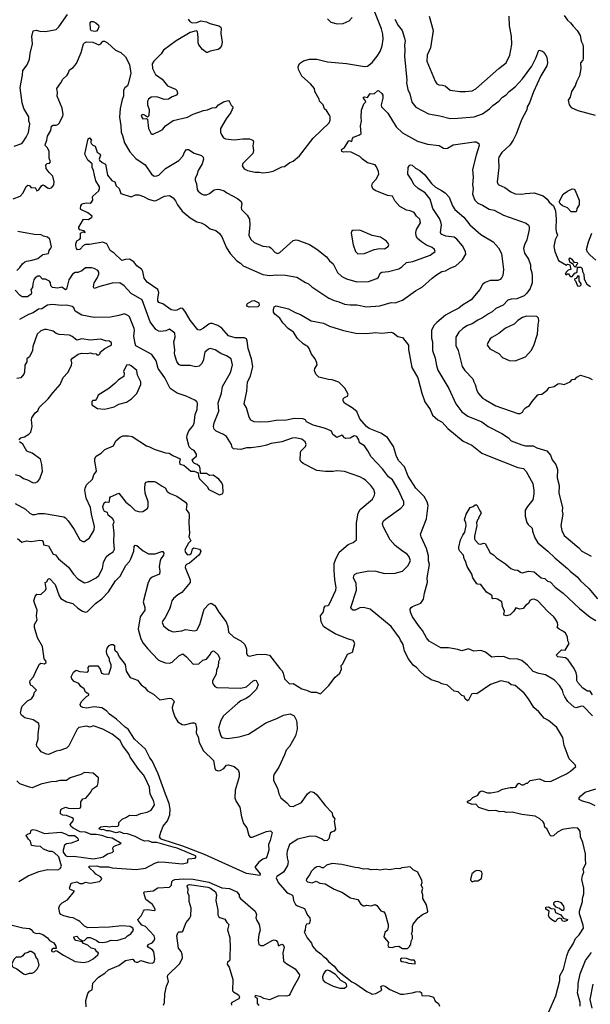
# Model space of a CAD drawing. Extents: x 1678431 to 1860718, y 384618 to 522882.
# Tile 361 of 473: x 1804824 to 1810815, y 406195 to 416539. Entities that reach past the tile are written whole.
import ezdxf

# ---------------------------------------------------------------- set-up
doc = ezdxf.new("R2010")
doc.units = 0

msp = doc.modelspace()

# ---------------------------------------------------------------- linework, layer by layer
at = {"layer": '0CON10XD'}
for points in [[(1804765, 415209), (1804845, 415240), (1804859, 415255), (1804892, 415305), (1804916, 415354), (1804931, 415445), (1804918, 415475), (1804918, 415518), (1804868, 415608), (1804849, 415665), (1804830, 415825), (1804838, 415882), (1804852, 415955), (1804855, 416007), (1804902, 416065), (1804926, 416125), (1804933, 416185), (1804957, 416285), (1804952, 416362), (1804965, 416421), (1804995, 416428), (1805035, 416419), (1805093, 416417), (1805205, 416437), (1805235, 416466), (1805324, 416595)], [(1806592, 416545), (1806611, 416521), (1806636, 416506), (1806685, 416509), (1806725, 416528), (1806785, 416516), (1806820, 416500), (1806914, 416474), (1806933, 416463), (1806939, 416449), (1806936, 416395), (1806951, 416305), (1806943, 416265), (1806923, 416235), (1806908, 416225), (1806825, 416207), (1806795, 416194), (1806785, 416194), (1806742, 416225), (1806704, 416275), (1806698, 416295), (1806699, 416351), (1806691, 416415), (1806675, 416421), (1806614, 416406), (1806465, 416316), (1806335, 416220), (1806310, 416180), (1806231, 416105), (1806216, 416075), (1806217, 416025), (1806250, 415965), (1806320, 415915), (1806376, 415846), (1806459, 415809), (1806472, 415795), (1806482, 415765), (1806470, 415745), (1806425, 415730), (1806385, 415703), (1806341, 415701), (1806285, 415723), (1806255, 415729), (1806205, 415724), (1806176, 415704), (1806167, 415683), (1806166, 415646), (1806182, 415595), (1806179, 415531), (1806165, 415517), (1806135, 415538), (1806115, 415543), (1806102, 415538), (1806098, 415525), (1806115, 415499), (1806155, 415501), (1806164, 415494), (1806176, 415395), (1806202, 415348), (1806215, 415337), (1806225, 415337), (1806305, 415374), (1806325, 415388), (1806356, 415425), (1806435, 415482), (1806585, 415514), (1806645, 415546), (1806755, 415587), (1806795, 415593), (1806845, 415614), (1806885, 415617), (1806912, 415645), (1806965, 415677), (1807015, 415692), (1807028, 415678), (1807045, 415642), (1807062, 415625), (1807062, 415615), (1807041, 415565), (1806991, 415499), (1806933, 415395), (1806932, 415358), (1806938, 415338), (1806965, 415298), (1806985, 415287), (1807075, 415276), (1807165, 415288), (1807235, 415286), (1807273, 415273), (1807280, 415255), (1807273, 415215), (1807280, 415165), (1807270, 415135), (1807165, 415030), (1807158, 415005), (1807182, 414972), (1807215, 414954), (1807295, 414938), (1807341, 414939), (1807375, 414932), (1807435, 414937), (1807485, 414949), (1807575, 414992), (1807605, 414998), (1807661, 415039), (1807695, 415054), (1807760, 415110), (1807904, 415296), (1808072, 415455), (1808084, 415485), (1808083, 415523), (1808077, 415537), (1808046, 415586), (1808023, 415603), (1808010, 415645), (1807973, 415683), (1807968, 415705), (1807922, 415785), (1807918, 415815), (1807878, 415865), (1807785, 415946), (1807751, 416015), (1807748, 416045), (1807760, 416080), (1807805, 416106), (1807867, 416123), (1807945, 416124), (1808055, 416098), (1808255, 416079), (1808445, 416046), (1808475, 416052), (1808525, 416089), (1808578, 416155), (1808609, 416205), (1808629, 416265), (1808639, 416335), (1808636, 416386), (1808624, 416444), (1808545, 416635)], [(1809122, 416575), (1809164, 416425), (1809136, 416244), (1809103, 416165), (1809099, 416105), (1809185, 415892), (1809204, 415865), (1809225, 415854), (1809265, 415853), (1809290, 415845), (1809345, 415800), (1809445, 415784), (1809504, 415786), (1809575, 415792), (1809615, 415814), (1809855, 416025), (1809932, 416085), (1809970, 416165), (1809990, 416280), (1809987, 416365), (1809966, 416475), (1809965, 416575)], [(1810542, 416582), (1810576, 416535), (1810608, 416508), (1810635, 416470), (1810679, 416425), (1810708, 416375), (1810719, 416315), (1810737, 416277), (1810740, 416255), (1810742, 416135), (1810736, 416115), (1810714, 416085), (1810716, 416025), (1810702, 415948), (1810669, 415885), (1810658, 415845), (1810617, 415785), (1810604, 415726), (1810583, 415695), (1810593, 415645), (1810616, 415616), (1810685, 415584), (1810865, 415537)], [(1805615, 416414), (1805575, 416424), (1805567, 416435), (1805563, 416505), (1805575, 416521), (1805595, 416519), (1805622, 416505), (1805652, 416482), (1805654, 416465), (1805645, 416437), (1805630, 416420), (1805615, 416414)], [(1808055, 416550), (1808090, 416515), (1808157, 416497), (1808219, 416501), (1808285, 416527), (1808316, 416564)], [(1808764, 416545), (1808798, 416478), (1808839, 416425), (1808866, 416344), (1808871, 416315), (1808864, 416275), (1808869, 416215), (1808865, 416155), (1808888, 415905), (1808886, 415875), (1808901, 415805), (1808920, 415760), (1808942, 415672), (1808985, 415620), (1809115, 415549), (1809235, 415529), (1809345, 415501), (1809424, 415506), (1809595, 415519), (1809685, 415551), (1809757, 415603), (1809792, 415638), (1809855, 415685), (1809892, 415725), (1809931, 415749), (1809962, 415785), (1810026, 415835), (1810102, 415918), (1810200, 416050), (1810244, 416135), (1810275, 416220), (1810315, 416210), (1810332, 416195), (1810360, 416145), (1810367, 416085), (1810360, 416055), (1810295, 415951), (1810220, 415780), (1810178, 415665), (1810154, 415625), (1810148, 415592), (1810093, 415487), (1810036, 415335), (1810007, 415275), (1809969, 415221), (1809885, 415145), (1809856, 415095), (1809851, 415075), (1809856, 414985), (1809839, 414835), (1809844, 414815), (1809854, 414804), (1809919, 414775), (1809981, 414731), (1810025, 414711), (1810095, 414706), (1810135, 414714), (1810225, 414720), (1810320, 414690), (1810364, 414655), (1810385, 414624), (1810430, 414585), (1810449, 414531), (1810458, 414445), (1810454, 414346), (1810457, 414315), (1810470, 414275), (1810448, 414225), (1810432, 414155), (1810442, 414105), (1810480, 414010), (1810565, 413960), (1810575, 413970), (1810600, 413965), (1810610, 413915), (1810582, 413908), (1810562, 413888), (1810560, 413875), (1810550, 413865), (1810565, 413860), (1810575, 413870), (1810585, 413870), (1810605, 413840), (1810625, 413840), (1810652, 413878), (1810665, 413880), (1810678, 413892), (1810682, 413938), (1810715, 413940), (1810730, 413925), (1810733, 413893), (1810748, 413865), (1810750, 413815), (1810780, 413760), (1810818, 413738)], [(1804985, 414776), (1805005, 414740), (1805025, 414752), (1805052, 414795), (1805065, 414804), (1805085, 414798), (1805115, 414772), (1805135, 414767), (1805162, 414778), (1805183, 414805), (1805186, 414836), (1805172, 414895), (1805133, 414933), (1805103, 414975), (1805097, 415015), (1805112, 415028), (1805138, 415032), (1805146, 415045), (1805133, 415083), (1805132, 415155), (1805115, 415194), (1805093, 415213), (1805090, 415225), (1805110, 415275), (1805115, 415317), (1805151, 415375), (1805159, 415421), (1805175, 415432), (1805208, 415432), (1805225, 415438), (1805238, 415452), (1805276, 415525), (1805279, 415545), (1805271, 415611), (1805216, 415735), (1805220, 415775), (1805212, 415818), (1805256, 415875), (1805276, 415915), (1805323, 415957), (1805334, 415975), (1805348, 416012), (1805385, 416037), (1805420, 416080), (1805470, 416195), (1805495, 416285), (1805505, 416298), (1805524, 416306), (1805592, 416302), (1805655, 416274), (1805676, 416284), (1805696, 416314), (1805715, 416314), (1805745, 416296), (1805830, 416220), (1805885, 416194), (1805935, 416148), (1805975, 416068), (1805989, 415975), (1805964, 415865), (1805955, 415846), (1805928, 415822), (1805915, 415798), (1805913, 415735), (1805899, 415701), (1805878, 415605), (1805870, 415515), (1805886, 415425), (1805889, 415359), (1805903, 415323), (1805924, 415245), (1805981, 415151), (1806042, 415082), (1806140, 415015), (1806209, 414915), (1806235, 414894), (1806265, 414898), (1806285, 414907), (1806353, 414977), (1806495, 415061), (1806536, 415104), (1806557, 415153), (1806575, 415176), (1806595, 415174), (1806655, 415137), (1806733, 415113), (1806750, 415095), (1806754, 415075), (1806739, 415025), (1806697, 414955), (1806683, 414905), (1806667, 414875), (1806666, 414855), (1806681, 414815), (1806687, 414755), (1806698, 414738), (1806731, 414711), (1806755, 414701), (1806785, 414699), (1806816, 414714), (1806865, 414751), (1806898, 414758), (1806926, 414756), (1806970, 414740), (1806999, 414719), (1807111, 414661), (1807148, 414628), (1807156, 414605), (1807148, 414565), (1807154, 414545), (1807212, 414485), (1807236, 414445), (1807241, 414385), (1807231, 414275), (1807250, 414230), (1807285, 414197), (1807375, 414161), (1807445, 414154), (1807465, 414140), (1807505, 414094), (1807535, 414084), (1807556, 414094), (1807695, 414218), (1807724, 414226), (1807745, 414224), (1807865, 414179), (1807945, 414127), (1808045, 414048), (1808078, 414005), (1808115, 413974), (1808161, 413885), (1808205, 413842), (1808255, 413818), (1808365, 413784), (1808485, 413790), (1808575, 413819), (1808590, 413835), (1808609, 413875), (1808625, 413886), (1808695, 413893), (1808805, 413922), (1808835, 413942), (1808885, 413990), (1808952, 413998), (1809135, 414067), (1809186, 414105), (1809181, 414125), (1809156, 414146), (1809095, 414172), (1809044, 414204), (1809002, 414242), (1808988, 414265), (1808982, 414305), (1808989, 414335), (1809032, 414405), (1809024, 414445), (1808992, 414475), (1808965, 414512), (1808925, 414530), (1808885, 414538), (1808815, 414577), (1808762, 414635), (1808740, 414685), (1808685, 414693), (1808555, 414744), (1808533, 414763), (1808521, 414795), (1808528, 414822), (1808568, 414865), (1808594, 414915), (1808590, 414945), (1808571, 414995), (1808557, 415015), (1808477, 415037), (1808423, 415073), (1808395, 415102), (1808306, 415146), (1808255, 415152), (1808225, 415146), (1808206, 415156), (1808204, 415176), (1808235, 415196), (1808275, 415262), (1808285, 415270), (1808312, 415258), (1808320, 415290), (1808329, 415305), (1808392, 415328), (1808410, 415345), (1808404, 415425), (1808414, 415475), (1808409, 415515), (1808412, 415588), (1808436, 415654), (1808448, 415665), (1808457, 415675), (1808456, 415686), (1808433, 415715), (1808433, 415725), (1808445, 415729), (1808475, 415722), (1808505, 415763), (1808545, 415762), (1808585, 415794), (1808595, 415792), (1808626, 415765), (1808636, 415746), (1808636, 415715), (1808620, 415645), (1808623, 415625), (1808689, 415559), (1808778, 415415), (1808845, 415350), (1809002, 415262), (1809105, 415230), (1809228, 415218), (1809275, 415191), (1809295, 415186), (1809315, 415189), (1809376, 415224), (1809595, 415257), (1809616, 415256), (1809645, 415238), (1809649, 415219), (1809617, 415115), (1809580, 414965), (1809584, 414885), (1809580, 414805), (1809587, 414765), (1809580, 414705), (1809602, 414642), (1809635, 414611), (1809682, 414592), (1809755, 414549), (1809807, 414537), (1809905, 414484), (1810141, 414401), (1810165, 414381), (1810174, 414365), (1810174, 414335), (1810150, 414225), (1810124, 414175), (1810114, 414135), (1810126, 414085), (1810167, 414025), (1810187, 413965), (1810188, 413925), (1810201, 413885), (1810206, 413845), (1810205, 413775), (1810185, 413716), (1810150, 413665), (1810121, 413639), (1810045, 413608), (1809985, 413603), (1809949, 413591), (1809901, 413539), (1809825, 413506), (1809785, 413471), (1809745, 413450), (1809685, 413407), (1809635, 413384), (1809575, 413343), (1809526, 413325), (1809476, 413295), (1809436, 413255), (1809404, 413205), (1809402, 413115), (1809429, 413065), (1809471, 412895), (1809499, 412855), (1809582, 412765), (1809591, 412735), (1809608, 412708), (1809625, 412645), (1809643, 412613), (1809685, 412563), (1809714, 412545), (1809822, 412482), (1810055, 412402), (1810078, 412402), (1810102, 412415), (1810118, 412445), (1810135, 412462), (1810178, 412485), (1810205, 412528), (1810265, 412597), (1810275, 412603), (1810308, 412605), (1810364, 412646), (1810385, 412676), (1810435, 412687), (1810475, 412713), (1810495, 412716), (1810542, 412708), (1810604, 412736), (1810625, 412758), (1810655, 412762), (1810673, 412785), (1810714, 412804), (1810805, 412777), (1810835, 412758)], [(1808845, 410954), (1808765, 411014), (1808715, 411075), (1808640, 411215), (1808634, 411245), (1808645, 411273), (1808665, 411292), (1808825, 411406), (1808856, 411444), (1808856, 411475), (1808797, 411605), (1808738, 411705), (1808695, 411735), (1808635, 411820), (1808515, 411948), (1808481, 412011), (1808443, 412063), (1808393, 412095), (1808386, 412125), (1808365, 412161), (1808335, 412168), (1808295, 412142), (1808250, 412140), (1808235, 412146), (1808218, 412168), (1808205, 412175), (1808155, 412151), (1808113, 412183), (1808096, 412215), (1808084, 412224), (1808025, 412248), (1807905, 412281), (1807835, 412314), (1807824, 412335), (1807796, 412346), (1807705, 412348), (1807625, 412332), (1807515, 412329), (1807435, 412314), (1807355, 412311), (1807285, 412314), (1807252, 412332), (1807234, 412365), (1807205, 412460), (1807181, 412505), (1807208, 412635), (1807216, 412735), (1807247, 412795), (1807273, 412895), (1807259, 412975), (1807222, 413085), (1807213, 413165), (1807204, 413185), (1807185, 413196), (1807085, 413198), (1807017, 413217), (1806945, 413298), (1806905, 413326), (1806845, 413349), (1806825, 413349), (1806809, 413341), (1806755, 413299), (1806715, 413276), (1806695, 413281), (1806615, 413381), (1806566, 413466), (1806535, 413506), (1806515, 413510), (1806475, 413488), (1806455, 413484), (1806415, 413490), (1806325, 413555), (1806285, 413568), (1806275, 413585), (1806275, 413605), (1806285, 413675), (1806273, 413705), (1806161, 413781), (1806131, 413825), (1806118, 413895), (1806106, 413915), (1806055, 413952), (1806021, 413995), (1805975, 414025), (1805935, 414019), (1805895, 414008), (1805815, 414086), (1805774, 414114), (1805740, 414185), (1805695, 414201), (1805555, 414179), (1805515, 414178), (1805492, 414168), (1805455, 414124), (1805432, 414122), (1805420, 414135), (1805412, 414162), (1805414, 414185), (1805425, 414216), (1805455, 414233), (1805462, 414245), (1805462, 414298), (1805485, 414312), (1805510, 414305), (1805507, 414317), (1805455, 414333), (1805444, 414345), (1805445, 414360), (1805495, 414444), (1805545, 414439), (1805581, 414465), (1805584, 414475), (1805540, 414510), (1805467, 414547), (1805462, 414555), (1805467, 414585), (1805475, 414600), (1805491, 414609), (1805526, 414616), (1805565, 414613), (1805579, 414621), (1805590, 414645), (1805588, 414675), (1805592, 414685), (1805655, 414742), (1805663, 414765), (1805663, 414785), (1805622, 414845), (1805608, 414905), (1805600, 414955), (1805584, 414985), (1805583, 415025), (1805540, 415065), (1805508, 415125), (1805538, 415272), (1805543, 415287), (1805555, 415298), (1805578, 415275), (1805568, 415255), (1805576, 415235), (1805591, 415221), (1805615, 415212), (1805636, 415146), (1805669, 415125), (1805672, 415115), (1805657, 415075), (1805662, 415062), (1805688, 415038), (1805725, 415022), (1805747, 414905), (1805790, 414850), (1805822, 414835), (1805836, 414795), (1805868, 414765), (1805885, 414713), (1805995, 414680), (1806039, 414701), (1806075, 414701), (1806125, 414681), (1806175, 414653), (1806235, 414636), (1806255, 414640), (1806345, 414686), (1806395, 414692), (1806435, 414669), (1806459, 414635), (1806480, 414595), (1806529, 414529), (1806615, 414458), (1806685, 414416), (1806728, 414405), (1806770, 414385), (1806823, 414343), (1806883, 414323), (1806923, 414293), (1806947, 414257), (1806995, 414143), (1807032, 414082), (1807105, 414006), (1807142, 413982), (1807169, 413955), (1807375, 413861), (1807445, 413852), (1807525, 413858), (1807615, 413856), (1807735, 413836), (1807825, 413778), (1807855, 413766), (1807892, 413732), (1808069, 413615), (1808125, 413588), (1808175, 413575), (1808235, 413551), (1808295, 413542), (1808365, 413542), (1808465, 413524), (1808605, 413534), (1808725, 413568), (1808765, 413564), (1808845, 413594), (1808980, 413690), (1809055, 413732), (1809154, 413825), (1809200, 413860), (1809255, 413895), (1809295, 413900), (1809345, 413930), (1809405, 413953), (1809473, 414015), (1809510, 414075), (1809504, 414105), (1809475, 414162), (1809415, 414234), (1809385, 414255), (1809297, 414265), (1809248, 414285), (1809243, 414305), (1809253, 414385), (1809247, 414415), (1809231, 414451), (1809162, 414555), (1809134, 414654), (1809080, 414720), (1809007, 414765), (1808965, 414804), (1808935, 414865), (1808900, 414915), (1808904, 414985), (1808912, 415005), (1808925, 415014), (1808945, 415012), (1808980, 414980), (1809024, 414955), (1809079, 414909), (1809148, 414818), (1809189, 414779), (1809253, 414745), (1809292, 414722), (1809333, 414675), (1809367, 414585), (1809394, 414545), (1809486, 414465), (1809551, 414385), (1809665, 414281), (1809796, 414206), (1809853, 414143), (1809883, 414083), (1809904, 413915), (1809897, 413853), (1809888, 413832), (1809869, 413811), (1809845, 413801), (1809765, 413798), (1809710, 413780), (1809685, 413758), (1809654, 413705), (1809565, 413597), (1809475, 413540), (1809435, 413508), (1809365, 413475), (1809295, 413435), (1809205, 413358), (1809174, 413325), (1809147, 413273), (1809147, 413195), (1809157, 413155), (1809159, 413065), (1809186, 412985), (1809199, 412905), (1809215, 412857), (1809329, 412665), (1809404, 412504), (1809465, 412419), (1809528, 412375), (1809675, 412316), (1809743, 412265), (1809885, 412193), (1809955, 412145), (1809985, 412114), (1810095, 412072), (1810135, 412063), (1810215, 412064), (1810255, 412040), (1810359, 412009), (1810396, 411965), (1810416, 411915), (1810453, 411865), (1810471, 411815), (1810467, 411725), (1810488, 411645), (1810484, 411565), (1810523, 411415), (1810521, 411375), (1810528, 411345), (1810506, 411224), (1810515, 411172), (1810542, 411122), (1810695, 410992), (1810727, 410957), (1810825, 410904)], [(1804755, 414659), (1804827, 414685), (1804860, 414720), (1804893, 414787), (1804910, 414800), (1804925, 414799), (1804945, 414773), (1804985, 414776)], [(1810665, 414520), (1810615, 414520), (1810575, 414562), (1810525, 414583), (1810498, 414605), (1810490, 414625), (1810529, 414705), (1810575, 414738), (1810625, 414762), (1810645, 414758), (1810656, 414746), (1810700, 414645), (1810700, 414595), (1810673, 414557), (1810672, 414528), (1810665, 414520)], [(1804794, 413905), (1804825, 413935), (1804854, 413975), (1804879, 413995), (1804896, 414004), (1804955, 414012), (1805015, 414031), (1805065, 414071), (1805125, 414083), (1805132, 414115), (1805152, 414138), (1805156, 414154), (1805139, 414235), (1805116, 414256), (1805075, 414264), (1805048, 414278), (1804975, 414281), (1804805, 414313)], [(1808375, 414078), (1808445, 414084), (1808545, 414126), (1808605, 414135), (1808655, 414133), (1808692, 414158), (1808700, 414175), (1808698, 414185), (1808674, 414214), (1808613, 414255), (1808525, 414273), (1808395, 414327), (1808322, 414325), (1808309, 414315), (1808304, 414295), (1808324, 414175), (1808351, 414105), (1808375, 414078)], [(1810875, 414013), (1810814, 414064), (1810786, 414096), (1810777, 414125), (1810796, 414205), (1810832, 414298)], [(1810655, 413940), (1810642, 413952), (1810638, 413968), (1810602, 413992), (1810592, 414025), (1810600, 414035), (1810605, 414038), (1810622, 414025), (1810642, 413992), (1810678, 413988), (1810680, 413975), (1810670, 413965), (1810668, 413952), (1810655, 413940)], [(1804800, 411090), (1804845, 411052), (1804895, 411063), (1804945, 411056), (1805035, 411071), (1805058, 411068), (1805069, 411055), (1805075, 411021), (1805125, 411012), (1805174, 410925), (1805198, 410918), (1805230, 410875), (1805335, 410789), (1805389, 410715), (1805435, 410666), (1805505, 410624), (1805545, 410634), (1805625, 410675), (1805655, 410699), (1805693, 410775), (1805705, 410835), (1805731, 410895), (1805758, 410922), (1805805, 410949), (1805820, 410975), (1805813, 411055), (1805816, 411145), (1805804, 411235), (1805815, 411265), (1805802, 411295), (1805754, 411334), (1805745, 411361), (1805715, 411374), (1805705, 411392), (1805698, 411425), (1805710, 411465), (1805725, 411473), (1805755, 411469), (1805765, 411478), (1805770, 411515), (1805778, 411525), (1805865, 411564), (1805939, 411469), (1805984, 411434), (1806035, 411384), (1806085, 411369), (1806117, 411373), (1806164, 411405), (1806174, 411425), (1806172, 411475), (1806142, 411565), (1806139, 411615), (1806141, 411665), (1806151, 411679), (1806174, 411686), (1806235, 411689), (1806255, 411681), (1806318, 411638), (1806352, 411622), (1806373, 411583), (1806405, 411563), (1806472, 411532), (1806565, 411470), (1806578, 411448), (1806573, 411395), (1806598, 411355), (1806602, 411335), (1806598, 411255), (1806607, 411145), (1806601, 411105), (1806620, 411065), (1806595, 411041), (1806561, 410975), (1806557, 410965), (1806565, 410940), (1806585, 410918), (1806609, 410921), (1806626, 410934), (1806639, 410981), (1806651, 410989), (1806713, 410975), (1806724, 410955), (1806719, 410935), (1806704, 410915), (1806605, 410831), (1806574, 410816), (1806564, 410805), (1806562, 410785), (1806614, 410655), (1806612, 410628), (1806525, 410521), (1806483, 410497), (1806440, 410460), (1806422, 410435), (1806409, 410391), (1806398, 410345), (1806352, 410258), (1806326, 410225), (1806321, 410205), (1806335, 410171), (1806389, 410125), (1806435, 410109), (1806525, 410119), (1806565, 410132), (1806655, 410119), (1806685, 410124), (1806714, 410185), (1806759, 410345), (1806811, 410399), (1806835, 410408), (1806874, 410384), (1806914, 410315), (1806993, 410213), (1807010, 410165), (1807015, 410104), (1807073, 410053), (1807146, 410015), (1807187, 409975), (1807204, 409925), (1807204, 409885), (1807215, 409861), (1807235, 409851), (1807311, 409869), (1807398, 409872), (1807445, 409862), (1807555, 409722), (1807580, 409700), (1807591, 409675), (1807603, 409615), (1807655, 409563), (1807695, 409567), (1807785, 409510), (1807835, 409496), (1807885, 409473), (1807936, 409476), (1807982, 409458), (1808068, 409545), (1808135, 409632), (1808186, 409674), (1808202, 409715), (1808198, 409755), (1808217, 409773), (1808267, 409873), (1808320, 409895), (1808342, 409985), (1808325, 410018), (1808265, 410034), (1808135, 410088), (1808037, 410147), (1808015, 410166), (1807999, 410191), (1807990, 410215), (1807983, 410275), (1808013, 410317), (1808019, 410365), (1808035, 410382), (1808061, 410385), (1808074, 410396), (1808142, 410545), (1808145, 410575), (1808132, 410655), (1808125, 410755), (1808127, 410825), (1808138, 410865), (1808179, 410945), (1808274, 411025), (1808324, 411046), (1808362, 411075), (1808362, 411255), (1808379, 411355), (1808400, 411395), (1808527, 411503), (1808549, 411545), (1808554, 411565), (1808541, 411605), (1808511, 411645), (1808457, 411697), (1808435, 411716), (1808395, 411736), (1808235, 411794), (1808155, 411801), (1808115, 411793), (1808035, 411791), (1807945, 411804), (1807800, 411875), (1807776, 411896), (1807767, 411915), (1807772, 411988), (1807777, 412005), (1807823, 412055), (1807831, 412075), (1807821, 412105), (1807785, 412134), (1807715, 412146), (1807685, 412142), (1807575, 412104), (1807465, 412087), (1807415, 412068), (1807355, 412054), (1807255, 412042), (1807205, 412043), (1807145, 412025), (1807070, 412030), (1807056, 412045), (1807046, 412076), (1806995, 412159), (1806965, 412180), (1806885, 412216), (1806867, 412237), (1806859, 412265), (1806865, 412305), (1806916, 412425), (1806909, 412515), (1806941, 412615), (1806953, 412687), (1807035, 412825), (1807045, 412855), (1807057, 412915), (1807043, 412975), (1806995, 413009), (1806934, 413034), (1806875, 413072), (1806825, 413086), (1806805, 413078), (1806768, 413045), (1806750, 412955), (1806734, 412925), (1806709, 412901), (1806668, 412892), (1806614, 412906), (1806554, 412906), (1806515, 412908), (1806495, 412916), (1806475, 412947), (1806451, 413015), (1806448, 413035), (1806453, 413067), (1806441, 413155), (1806456, 413205), (1806454, 413245), (1806395, 413287), (1806358, 413272), (1806302, 413262), (1806285, 413266), (1806254, 413284), (1806194, 413365), (1806110, 413595), (1805994, 413664), (1805922, 413745), (1805875, 413776), (1805795, 413770), (1805665, 413738), (1805604, 413714), (1805599, 413729), (1805606, 413775), (1805636, 413825), (1805656, 413865), (1805656, 413886), (1805644, 413905), (1805605, 413927), (1805576, 413934), (1805515, 413932), (1805475, 413902), (1805435, 413885), (1805405, 413882), (1805379, 413865), (1805339, 413805), (1805315, 413710), (1805305, 413700), (1805265, 413728), (1805225, 413718), (1805169, 413725), (1805149, 413745), (1805147, 413775), (1805135, 413794), (1805095, 413814), (1805064, 413814), (1805035, 413845), (1805015, 413844), (1804985, 413827), (1804971, 413805), (1804960, 413765), (1804959, 413725), (1804942, 413705), (1804949, 413675), (1804944, 413655), (1804905, 413628), (1804848, 413628), (1804830, 413640), (1804775, 413699)], [(1810705, 413740), (1810720, 413755), (1810720, 413765), (1810700, 413795), (1810700, 413845), (1810685, 413850), (1810668, 413822), (1810652, 413818), (1810650, 413805), (1810660, 413795), (1810680, 413745), (1810705, 413740)], [(1807235, 413520), (1807210, 413530), (1807207, 413545), (1807214, 413556), (1807264, 413585), (1807285, 413588), (1807335, 413563), (1807338, 413535), (1807325, 413524), (1807235, 413520)], [(1804775, 411458), (1804885, 411396), (1804931, 411355), (1804955, 411342), (1804985, 411341), (1805025, 411351), (1805085, 411350), (1805287, 411317), (1805305, 411306), (1805331, 411275), (1805395, 411185), (1805456, 411076), (1805485, 411057), (1805505, 411057), (1805556, 411095), (1805600, 411165), (1805606, 411185), (1805608, 411215), (1805577, 411345), (1805568, 411415), (1805523, 411513), (1805508, 411595), (1805511, 411619), (1805526, 411654), (1805587, 411713), (1805603, 411757), (1805630, 411795), (1805611, 411905), (1805612, 411928), (1805625, 411954), (1805678, 411985), (1805716, 412024), (1805807, 412063), (1805834, 412115), (1805877, 412155), (1805905, 412168), (1805965, 412169), (1806005, 412162), (1806155, 412063), (1806188, 412052), (1806235, 412027), (1806355, 411988), (1806394, 411984), (1806430, 411960), (1806510, 411925), (1806500, 411895), (1806505, 411870), (1806548, 411858), (1806620, 411795), (1806657, 411797), (1806698, 411778), (1806700, 411745), (1806712, 411715), (1806792, 411635), (1806808, 411605), (1806915, 411550), (1806925, 411548), (1806955, 411560), (1806960, 411575), (1806957, 411645), (1806945, 411672), (1806915, 411712), (1806855, 411753), (1806815, 411752), (1806785, 411770), (1806722, 411772), (1806718, 411825), (1806710, 411845), (1806687, 411867), (1806660, 411875), (1806640, 411895), (1806640, 411905), (1806630, 411915), (1806680, 411955), (1806680, 411975), (1806655, 412012), (1806627, 412027), (1806602, 412052), (1806579, 412145), (1806582, 412175), (1806599, 412221), (1806638, 412265), (1806654, 412296), (1806665, 412390), (1806686, 412445), (1806689, 412509), (1806684, 412525), (1806662, 412542), (1806573, 412585), (1806477, 412615), (1806405, 412666), (1806348, 412778), (1806278, 412875), (1806258, 412955), (1806212, 413022), (1806044, 413114), (1806035, 413137), (1806022, 413215), (1806029, 413275), (1806026, 413296), (1805975, 413417), (1805965, 413429), (1805925, 413448), (1805865, 413430), (1805776, 413414), (1805605, 413412), (1805476, 413434), (1805406, 413476), (1805393, 413513), (1805376, 413526), (1805315, 413539), (1805265, 413535), (1805165, 413546), (1805115, 413540), (1805055, 413500), (1805022, 413498), (1804965, 413458), (1804915, 413443), (1804821, 413389)], [(1810838, 409225), (1810743, 409323), (1810725, 409328), (1810665, 409310), (1810645, 409318), (1810581, 409375), (1810547, 409425), (1810535, 409455), (1810525, 409496), (1810492, 409545), (1810440, 409600), (1810346, 409656), (1810275, 409670), (1810215, 409691), (1810155, 409759), (1810095, 409807), (1810055, 409822), (1809966, 409826), (1809905, 409848), (1809875, 409844), (1809845, 409849), (1809782, 409842), (1809714, 409894), (1809665, 409912), (1809594, 409904), (1809535, 409928), (1809465, 409909), (1809425, 409924), (1809325, 409941), (1809245, 409940), (1809125, 410011), (1809096, 410046), (1809052, 410122), (1809012, 410175), (1808950, 410265), (1808926, 410315), (1808923, 410345), (1808933, 410365), (1808948, 410375), (1809035, 410410), (1809065, 410452), (1809074, 410515), (1809105, 410630), (1809103, 410675), (1809127, 410815), (1809118, 410855), (1809116, 410905), (1809097, 410985), (1809039, 411105), (1809034, 411135), (1809096, 411295), (1809113, 411435), (1809103, 411475), (1809071, 411531), (1808985, 411616), (1808904, 411744), (1808865, 411842), (1808806, 411906), (1808782, 411952), (1808749, 412055), (1808685, 412151), (1808616, 412196), (1808495, 412246), (1808466, 412265), (1808396, 412346), (1808365, 412422), (1808315, 412463), (1808235, 412512), (1808222, 412535), (1808220, 412555), (1808235, 412570), (1808266, 412584), (1808273, 412605), (1808238, 412668), (1808175, 412730), (1808105, 412756), (1808065, 412758), (1807965, 412783), (1807932, 412815), (1807920, 412855), (1807922, 412875), (1807946, 412914), (1807942, 412935), (1807927, 412975), (1807887, 413025), (1807863, 413085), (1807850, 413105), (1807828, 413118), (1807800, 413135), (1807741, 413191), (1807698, 413258), (1807642, 413295), (1807585, 413355), (1807554, 413405), (1807502, 413445), (1807490, 413465), (1807489, 413491), (1807497, 413523), (1807515, 413533), (1807645, 413500), (1807715, 413462), (1807771, 413441), (1807885, 413376), (1808015, 413350), (1808075, 413321), (1808225, 413274), (1808355, 413246), (1808465, 413243), (1808565, 413252), (1808624, 413246), (1808725, 413256), (1808745, 413249), (1808795, 413212), (1808845, 413200), (1808905, 413120), (1808906, 413075), (1808941, 412885), (1809005, 412777), (1809045, 412615), (1809079, 412525), (1809134, 412445), (1809159, 412385), (1809216, 412335), (1809261, 412311), (1809321, 412245), (1809481, 412111), (1809570, 412070), (1809675, 411984), (1809755, 411954), (1810054, 411834), (1810114, 411824), (1810142, 411792), (1810213, 411665), (1810224, 411594), (1810224, 411555), (1810213, 411495), (1810155, 411425), (1810132, 411385), (1810132, 411322), (1810148, 411258), (1810163, 411235), (1810205, 411198), (1810209, 411165), (1810232, 411095), (1810264, 411045), (1810371, 410955), (1810442, 410885), (1810576, 410775), (1810604, 410744), (1810676, 410686), (1810711, 410645), (1810799, 410565), (1810892, 410455)], [(1810025, 412954), (1810135, 412998), (1810196, 413064), (1810224, 413115), (1810261, 413235), (1810268, 413335), (1810276, 413375), (1810272, 413405), (1810255, 413422), (1810145, 413424), (1810105, 413409), (1810055, 413378), (1810015, 413342), (1809925, 413300), (1809855, 413241), (1809780, 413200), (1809764, 413185), (1809740, 413145), (1809733, 413125), (1809737, 413115), (1809762, 413082), (1809854, 413034), (1809895, 412992), (1809965, 412958), (1810025, 412954)], [(1804818, 412125), (1804835, 412147), (1804875, 412158), (1804920, 412185), (1804940, 412205), (1804953, 412267), (1804947, 412335), (1804952, 412358), (1804985, 412410), (1805015, 412430), (1805028, 412465), (1805123, 412555), (1805176, 412624), (1805250, 412705), (1805279, 412781), (1805328, 412832), (1805368, 412905), (1805371, 412935), (1805364, 412965), (1805377, 412985), (1805436, 413024), (1805474, 413036), (1805535, 413032), (1805565, 413040), (1805585, 413032), (1805625, 413030), (1805635, 413020), (1805655, 413020), (1805668, 413032), (1805670, 413045), (1805718, 413085), (1805778, 413115), (1805787, 413125), (1805786, 413145), (1805765, 413163), (1805724, 413164), (1805675, 413184), (1805565, 413172), (1805475, 413186), (1805425, 413174), (1805375, 413212), (1805346, 413226), (1805237, 413233), (1805205, 413244), (1805175, 413266), (1805106, 413286), (1805085, 413286), (1805045, 413272), (1805006, 413235), (1804962, 413105), (1804957, 413065), (1804925, 412998), (1804898, 412975), (1804900, 412945), (1804879, 412911), (1804874, 412835), (1804866, 412815), (1804835, 412778), (1804795, 412770)], [(1805715, 412446), (1805745, 412454), (1805815, 412471), (1805865, 412501), (1805945, 412522), (1805997, 412555), (1806055, 412612), (1806094, 412705), (1806096, 412735), (1806060, 412805), (1806053, 412855), (1805995, 412902), (1805972, 412912), (1805945, 412910), (1805912, 412845), (1805920, 412825), (1805918, 412792), (1805862, 412755), (1805824, 412716), (1805758, 412665), (1805647, 412593), (1805635, 412560), (1805615, 412540), (1805593, 412537), (1805582, 412528), (1805582, 412492), (1805640, 412455), (1805715, 412446)], [(1804775, 411760), (1804825, 411746), (1804865, 411719), (1804906, 411706), (1804965, 411672), (1804994, 411676), (1805015, 411687), (1805034, 411715), (1805062, 411795), (1805056, 411865), (1805042, 411922), (1804955, 411987), (1804897, 412007), (1804855, 412080), (1804822, 412105)], [(1810840, 409445), (1810815, 409484), (1810785, 409486), (1810737, 409515), (1810686, 409575), (1810675, 409598), (1810674, 409645), (1810666, 409676), (1810645, 409722), (1810584, 409815), (1810555, 409836), (1810475, 409844), (1810463, 409855), (1810462, 409865), (1810512, 409918), (1810550, 409915), (1810594, 409985), (1810581, 410015), (1810576, 410056), (1810555, 410094), (1810535, 410112), (1810487, 410135), (1810468, 410155), (1810473, 410177), (1810470, 410205), (1810451, 410241), (1810434, 410265), (1810365, 410325), (1810264, 410435), (1810225, 410452), (1810201, 410449), (1810181, 410439), (1810165, 410406), (1810140, 410390), (1810112, 410355), (1810075, 410346), (1810035, 410362), (1810012, 410325), (1809975, 410287), (1809935, 410278), (1809912, 410285), (1809907, 410295), (1809916, 410326), (1809892, 410375), (1809887, 410425), (1809842, 410452), (1809815, 410460), (1809793, 410455), (1809784, 410465), (1809784, 410485), (1809777, 410495), (1809726, 410526), (1809666, 410606), (1809635, 410608), (1809625, 410613), (1809581, 410675), (1809571, 410715), (1809523, 410795), (1809505, 410850), (1809490, 410875), (1809485, 410912), (1809444, 410954), (1809436, 410975), (1809434, 410996), (1809452, 411075), (1809477, 411123), (1809499, 411155), (1809511, 411225), (1809508, 411255), (1809496, 411285), (1809511, 411345), (1809554, 411416), (1809584, 411426), (1809605, 411442), (1809625, 411442), (1809655, 411380), (1809667, 411367), (1809668, 411355), (1809640, 411305), (1809640, 411295), (1809630, 411285), (1809622, 411255), (1809623, 411225), (1809598, 411115), (1809598, 411085), (1809605, 411070), (1809643, 411033), (1809665, 411030), (1809695, 411040), (1809710, 411035), (1809765, 410938), (1809798, 410918), (1809832, 410885), (1809925, 410823), (1809982, 410775), (1810015, 410760), (1810050, 410755), (1810090, 410730), (1810105, 410729), (1810166, 410744), (1810225, 410740), (1810298, 410675), (1810337, 410667), (1810365, 410642), (1810395, 410634), (1810446, 410576), (1810529, 410515), (1810702, 410355), (1810815, 410261), (1810875, 410226)], [(1806434, 407846), (1806265, 407895), (1806215, 407894), (1806175, 407914), (1806135, 407910), (1806094, 407925), (1806035, 407958), (1805955, 407985), (1805915, 407989), (1805875, 408007), (1805835, 407995), (1805765, 408018), (1805735, 408016), (1805705, 408032), (1805685, 408027), (1805661, 408035), (1805657, 408045), (1805675, 408058), (1805725, 408066), (1805765, 408060), (1805795, 408067), (1805825, 408063), (1805853, 408067), (1805864, 408076), (1805866, 408105), (1805899, 408141), (1805945, 408160), (1805975, 408181), (1806045, 408180), (1806095, 408199), (1806163, 408215), (1806204, 408235), (1806237, 408283), (1806238, 408295), (1806227, 408335), (1806192, 408402), (1806185, 408475), (1806142, 408575), (1806125, 408606), (1806073, 408663), (1805983, 408793), (1805968, 408825), (1805903, 408915), (1805878, 408968), (1805793, 409033), (1805697, 409087), (1805595, 409119), (1805565, 409108), (1805525, 409116), (1805445, 409102), (1805426, 409084), (1805341, 408909), (1805315, 408886), (1805245, 408861), (1805205, 408856), (1805125, 408820), (1805104, 408824), (1805049, 408849), (1805033, 408873), (1805004, 408904), (1804999, 408925), (1805018, 408985), (1805016, 409036), (1805029, 409115), (1805024, 409145), (1804965, 409182), (1804876, 409206), (1804842, 409232), (1804832, 409255), (1804841, 409305), (1804851, 409329), (1804905, 409384), (1804949, 409405), (1804970, 409435), (1804980, 409475), (1805000, 409495), (1804955, 409540), (1804942, 409545), (1804930, 409575), (1804932, 409598), (1804970, 409635), (1805003, 409717), (1805032, 409768), (1805045, 409778), (1805085, 409772), (1805100, 409785), (1805098, 409805), (1805082, 409825), (1805063, 409955), (1805012, 410045), (1804979, 410155), (1804978, 410185), (1805007, 410235), (1805000, 410275), (1805006, 410335), (1804984, 410404), (1804972, 410435), (1804985, 410480), (1805005, 410503), (1805045, 410501), (1805094, 410545), (1805101, 410565), (1805092, 410625), (1805108, 410635), (1805122, 410665), (1805135, 410668), (1805197, 410605), (1805239, 410485), (1805255, 410460), (1805314, 410424), (1805380, 410405), (1805435, 410356), (1805484, 410324), (1805515, 410316), (1805535, 410321), (1805618, 410405), (1805685, 410456), (1805755, 410529), (1805828, 410645), (1805878, 410692), (1805939, 410805), (1805975, 410846), (1805992, 410875), (1806022, 410955), (1806026, 411004), (1806035, 411020), (1806055, 411016), (1806120, 410960), (1806175, 410929), (1806245, 410927), (1806315, 410952), (1806325, 410952), (1806336, 410936), (1806335, 410912), (1806304, 410875), (1806297, 410853), (1806289, 410795), (1806296, 410744), (1806293, 410715), (1806215, 410681), (1806195, 410664), (1806174, 410626), (1806120, 410425), (1806136, 410365), (1806136, 410335), (1806087, 410265), (1806067, 410135), (1806094, 410035), (1806120, 409990), (1806165, 409934), (1806279, 409815), (1806305, 409800), (1806355, 409784), (1806395, 409780), (1806425, 409791), (1806496, 409855), (1806535, 409876), (1806575, 409845), (1806645, 409769), (1806705, 409773), (1806745, 409812), (1806785, 409821), (1806826, 409875), (1806835, 409896), (1806855, 409910), (1806865, 409906), (1806907, 409867), (1806924, 409825), (1806910, 409795), (1806907, 409745), (1806889, 409705), (1806886, 409665), (1806849, 409595), (1806848, 409575), (1806855, 409560), (1806874, 409534), (1806895, 409525), (1807145, 409515), (1807205, 409532), (1807275, 409594), (1807295, 409600), (1807305, 409596), (1807328, 409555), (1807310, 409505), (1807237, 409433), (1807201, 409409), (1807147, 409383), (1807115, 409359), (1806964, 409225), (1806936, 409175), (1806911, 409095), (1806934, 409015), (1806945, 408997), (1807005, 408986), (1807128, 409005), (1807225, 409033), (1807325, 409095), (1807407, 409153), (1807525, 409197), (1807595, 409234), (1807665, 409248), (1807705, 409227), (1807726, 409185), (1807734, 409155), (1807737, 409085), (1807718, 409015), (1807656, 408905), (1807621, 408865), (1807605, 408815), (1807545, 408686), (1807495, 408614), (1807488, 408592), (1807489, 408545), (1807530, 408465), (1807545, 408405), (1807564, 408364), (1807630, 408310), (1807661, 408275), (1807695, 408274), (1807783, 408315), (1807847, 408405), (1807865, 408423), (1807885, 408430), (1807915, 408419), (1807945, 408396), (1808031, 408285), (1808106, 408205), (1808107, 408175), (1808132, 408145), (1808127, 408115), (1808141, 408035), (1808125, 408014), (1808096, 408004), (1808085, 407993), (1808068, 407935), (1808051, 407915), (1808025, 407911), (1807992, 407932), (1807937, 407957), (1807875, 407960), (1807745, 407930), (1807656, 407875), (1807631, 407805), (1807628, 407775), (1807631, 407735), (1807643, 407693), (1807636, 407655), (1807593, 407585), (1807522, 407538), (1807517, 407525), (1807538, 407475), (1807624, 407374), (1807641, 407361), (1807682, 407345), (1807690, 407335), (1807698, 407285), (1807720, 407245), (1807739, 407229), (1807815, 407200), (1807845, 407130), (1807870, 407105), (1807872, 407075), (1807868, 407052), (1807858, 407042), (1807834, 407036), (1807823, 407017), (1807820, 406975), (1807812, 406955), (1807842, 406895), (1807888, 406838), (1807897, 406805), (1807934, 406765), (1807987, 406727), (1808010, 406700), (1808039, 406679), (1808065, 406643), (1808124, 406595), (1808159, 406549), (1808310, 406430), (1808355, 406410), (1808469, 406329), (1808515, 406310), (1808525, 406300), (1808565, 406308), (1808628, 406342), (1808617, 406383), (1808638, 406392), (1808660, 406385), (1808710, 406350), (1808821, 406301), (1808855, 406301), (1808945, 406314), (1808984, 406326), (1809025, 406328), (1809042, 406315), (1809046, 406286), (1809124, 406284), (1809169, 406269), (1809188, 406228), (1809223, 406205), (1809233, 406175)], [(1810379, 406115), (1810454, 406285), (1810496, 406444), (1810496, 406495), (1810534, 406565), (1810568, 406705), (1810586, 406755), (1810635, 406832), (1810659, 406885), (1810698, 406925), (1810744, 406995), (1810741, 407025), (1810702, 407145), (1810702, 407175), (1810732, 407275), (1810733, 407305), (1810746, 407355), (1810747, 407415), (1810728, 407505), (1810733, 407547), (1810748, 407585), (1810742, 407615), (1810767, 407675), (1810766, 407715), (1810764, 407775), (1810736, 407896), (1810714, 407955), (1810710, 408015), (1810685, 408047), (1810635, 408049), (1810525, 408032), (1810472, 408005), (1810430, 407965), (1810405, 407960), (1810390, 407975), (1810363, 408035), (1810338, 408055), (1810331, 408095), (1810322, 408112), (1810287, 408145), (1810235, 408172), (1810095, 408189), (1809995, 408214), (1809935, 408211), (1809905, 408219), (1809865, 408216), (1809825, 408231), (1809755, 408226), (1809645, 408262), (1809615, 408296), (1809575, 408294), (1809532, 408312), (1809522, 408325), (1809525, 408330), (1809555, 408338), (1809582, 408368), (1809635, 408393), (1809655, 408428), (1809665, 408433), (1809675, 408437), (1809735, 408417), (1809772, 408418), (1809849, 408431), (1809895, 408456), (1809974, 408474), (1810005, 408472), (1810032, 408478), (1810055, 408512), (1810065, 408517), (1810095, 408500), (1810115, 408502), (1810145, 408520), (1810155, 408520), (1810185, 408548), (1810283, 408563), (1810335, 408538), (1810396, 408536), (1810565, 408618), (1810607, 408645), (1810662, 408695), (1810655, 408712), (1810593, 408775), (1810542, 408915), (1810527, 408997), (1810464, 409104), (1810377, 409177), (1810330, 409200), (1810275, 409268), (1810222, 409312), (1810166, 409405), (1810122, 409465), (1810025, 409543), (1809985, 409552), (1809955, 409576), (1809875, 409592), (1809769, 409555), (1809625, 409457), (1809585, 409460), (1809568, 409455), (1809535, 409390), (1809525, 409384), (1809501, 409405), (1809491, 409431), (1809465, 409438), (1809428, 409478), (1809385, 409484), (1809315, 409547), (1809255, 409561), (1809225, 409578), (1809145, 409603), (1809110, 409630), (1809079, 409645), (1809030, 409690), (1808989, 409735), (1808955, 409759), (1808905, 409825), (1808865, 409905), (1808851, 409975), (1808822, 410022), (1808812, 410045), (1808724, 410165), (1808505, 410348), (1808435, 410365), (1808395, 410360), (1808345, 410336), (1808326, 410336), (1808308, 410345), (1808302, 410365), (1808362, 410545), (1808357, 410615), (1808330, 410675), (1808331, 410695), (1808340, 410710), (1808365, 410726), (1808490, 410750), (1808565, 410744), (1808655, 410721), (1808765, 410724), (1808844, 410746), (1808900, 410800), (1808926, 410855), (1808914, 410895), (1808893, 410923), (1808845, 410954)], [(1807345, 407549), (1807205, 407568), (1806765, 407770), (1806537, 407857), (1806320, 407925), (1806306, 407935), (1806291, 407955), (1806304, 408005), (1806329, 408065), (1806376, 408124), (1806399, 408185), (1806402, 408245), (1806394, 408305), (1806354, 408404), (1806278, 408618), (1806215, 408752), (1806189, 408785), (1806143, 408875), (1806030, 408980), (1805964, 409084), (1805932, 409105), (1805840, 409190), (1805765, 409242), (1805735, 409278), (1805685, 409310), (1805605, 409321), (1805525, 409307), (1805485, 409314), (1805464, 409325), (1805460, 409345), (1805472, 409375), (1805525, 409430), (1805548, 409442), (1805550, 409455), (1805515, 409475), (1805499, 409509), (1805465, 409535), (1805445, 409564), (1805397, 409585), (1805370, 409615), (1805364, 409636), (1805387, 409685), (1805415, 409704), (1805455, 409693), (1805535, 409686), (1805545, 409700), (1805543, 409735), (1805555, 409750), (1805645, 409750), (1805670, 409715), (1805682, 409675), (1805705, 409666), (1805760, 409665), (1805783, 409737), (1805783, 409763), (1805768, 409805), (1805768, 409825), (1805739, 409875), (1805736, 409905), (1805742, 409935), (1805764, 409965), (1805785, 409976), (1805805, 409976), (1805820, 409965), (1805818, 409925), (1805822, 409915), (1805846, 409895), (1805868, 409845), (1805932, 409765), (1805941, 409695), (1805985, 409627), (1806060, 409600), (1806100, 409550), (1806137, 409525), (1806165, 409490), (1806228, 409455), (1806294, 409394), (1806395, 409412), (1806418, 409408), (1806441, 409385), (1806444, 409374), (1806435, 409348), (1806426, 409315), (1806429, 409289), (1806454, 409214), (1806484, 409164), (1806530, 409135), (1806555, 409131), (1806635, 409151), (1806655, 409152), (1806668, 409145), (1806681, 409095), (1806677, 409045), (1806697, 409005), (1806708, 408945), (1806755, 408859), (1806859, 408755), (1806872, 408675), (1806880, 408660), (1806905, 408649), (1806928, 408652), (1806966, 408674), (1806995, 408706), (1807015, 408710), (1807075, 408692), (1807118, 408658), (1807128, 408628), (1807129, 408585), (1807086, 408445), (1807084, 408365), (1807098, 408325), (1807134, 408265), (1807154, 408164), (1807172, 408095), (1807208, 408048), (1807230, 407970), (1807245, 407951), (1807265, 407952), (1807415, 408010), (1807456, 408016), (1807475, 408000), (1807454, 407915), (1807437, 407875), (1807438, 407815), (1807418, 407745), (1807408, 407732), (1807375, 407719), (1807335, 407688), (1807294, 407635), (1807348, 407565), (1807345, 407549)], [(1804815, 407486), (1804914, 407546), (1805025, 407592), (1805115, 407611), (1805223, 407607), (1805247, 407623), (1805262, 407645), (1805233, 407743), (1805185, 407791), (1805165, 407801), (1805135, 407802), (1805075, 407825), (1805043, 407853), (1804990, 407855), (1804949, 407865), (1804938, 407908), (1804915, 407930), (1804893, 407967), (1804894, 407976), (1804905, 407983), (1804936, 407994), (1804945, 408026), (1804965, 408032), (1804995, 408025), (1805085, 407988), (1805255, 408005), (1805305, 407986), (1805335, 407968), (1805398, 407968), (1805430, 407945), (1805439, 407929), (1805437, 407915), (1805365, 407889), (1805315, 407882), (1805293, 407867), (1805279, 407815), (1805281, 407795), (1805305, 407758), (1805327, 407747), (1805391, 407751), (1805595, 407725), (1805674, 407736), (1805699, 407745), (1805745, 407777), (1805795, 407791), (1805807, 407805), (1805801, 407835), (1805805, 407847), (1805814, 407856), (1805888, 407885), (1805795, 407941), (1805747, 407947), (1805685, 407969), (1805625, 407979), (1805575, 407980), (1805515, 408003), (1805458, 408008), (1805385, 408045), (1805360, 408065), (1805352, 408085), (1805385, 408122), (1805387, 408145), (1805375, 408155), (1805315, 408179), (1805275, 408182), (1805253, 408195), (1805252, 408225), (1805260, 408245), (1805305, 408266), (1805335, 408255), (1805385, 408251), (1805450, 408255), (1805466, 408264), (1805467, 408323), (1805485, 408352), (1805519, 408361), (1805570, 408425), (1805583, 408455), (1805628, 408482), (1805640, 408495), (1805648, 408522), (1805650, 408575), (1805595, 408622), (1805505, 408632), (1805465, 408609), (1805355, 408574), (1805315, 408547), (1805245, 408548), (1805205, 408537), (1805155, 408533), (1805045, 408508), (1804955, 408471), (1804925, 408475), (1804825, 408512), (1804793, 408543)], [(1810865, 408281), (1810809, 408309), (1810735, 408328), (1810700, 408345), (1810700, 408365), (1810715, 408386), (1810761, 408425), (1810875, 408459)], [(1804745, 407028), (1804855, 407000), (1804925, 406992), (1804945, 406980), (1804964, 406954), (1804995, 406938), (1805025, 406942), (1805068, 406928), (1805114, 406894), (1805135, 406864), (1805182, 406842), (1805204, 406805), (1805205, 406780), (1805175, 406781), (1805165, 406776), (1805158, 406765), (1805158, 406755), (1805165, 406750), (1805182, 406748), (1805205, 406760), (1805215, 406758), (1805282, 406712), (1805405, 406643), (1805495, 406633), (1805545, 406643), (1805595, 406672), (1805644, 406715), (1805652, 406735), (1805635, 406746), (1805616, 406776), (1805575, 406785), (1805538, 406818), (1805495, 406833), (1805481, 406851), (1805412, 406865), (1805394, 406885), (1805392, 406905), (1805425, 406911), (1805450, 406880), (1805485, 406862), (1805505, 406866), (1805535, 406896), (1805565, 406897), (1805628, 406868), (1805655, 406847), (1805695, 406846), (1805739, 406851), (1805785, 406870), (1805845, 406864), (1805934, 406895), (1805957, 406913), (1805992, 406935), (1806017, 406975), (1806011, 406995), (1805985, 407012), (1805895, 407021), (1805765, 407004), (1805538, 406998), (1805505, 407015), (1805455, 407066), (1805437, 407077), (1805384, 407104), (1805355, 407106), (1805288, 407125), (1805255, 407140), (1805245, 407153), (1805236, 407205), (1805244, 407236), (1805268, 407262), (1805325, 407292), (1805398, 407385), (1805355, 407402), (1805348, 407415), (1805364, 407466), (1805425, 407480), (1805455, 407464), (1805485, 407465), (1805515, 407479), (1805565, 407468), (1805662, 407485), (1805684, 407506), (1805686, 407515), (1805673, 407535), (1805623, 407563), (1805606, 407585), (1805559, 407625), (1805551, 407635), (1805554, 407646), (1805635, 407651), (1805665, 407639), (1805755, 407640), (1805795, 407628), (1806045, 407612), (1806145, 407625), (1806241, 407679), (1806285, 407691), (1806355, 407690), (1806528, 407672), (1806580, 407680), (1806588, 407685), (1806588, 407715), (1806596, 407724), (1806665, 407732), (1806676, 407745), (1806668, 407755), (1806476, 407835), (1806434, 407846)], [(1808895, 406780), (1808920, 406805), (1808920, 406815), (1808930, 406825), (1808933, 406857), (1808950, 406885), (1808948, 406915), (1808938, 406935), (1808950, 406965), (1808947, 407015), (1808954, 407036), (1809007, 407105), (1809055, 407139), (1809106, 407164), (1809110, 407175), (1809095, 407240), (1809058, 407305), (1809058, 407345), (1809048, 407375), (1809057, 407415), (1809040, 407445), (1809050, 407475), (1809046, 407496), (1809003, 407583), (1808957, 407607), (1808925, 407639), (1808835, 407630), (1808815, 407618), (1808785, 407621), (1808705, 407608), (1808665, 407614), (1808605, 407604), (1808575, 407611), (1808515, 407608), (1808475, 407617), (1808435, 407614), (1808385, 407630), (1808345, 407631), (1808205, 407664), (1808105, 407674), (1808045, 407657), (1808012, 407628), (1807998, 407628), (1807972, 407642), (1807945, 407638), (1807917, 407623), (1807885, 407592), (1807870, 407560), (1807837, 407515), (1807832, 407495), (1807845, 407480), (1807895, 407472), (1807937, 407487), (1807975, 407467), (1808030, 407460), (1808125, 407406), (1808205, 407373), (1808298, 407315), (1808375, 407297), (1808407, 407247), (1808435, 407230), (1808445, 407228), (1808465, 407237), (1808515, 407230), (1808555, 407242), (1808573, 407233), (1808615, 407178), (1808648, 407168), (1808663, 407145), (1808693, 407035), (1808694, 407006), (1808686, 406974), (1808659, 406951), (1808649, 406905), (1808671, 406871), (1808697, 406845), (1808690, 406815), (1808694, 406804), (1808705, 406796), (1808735, 406793), (1808765, 406803), (1808805, 406807), (1808845, 406780), (1808895, 406780)], [(1809575, 407482), (1809598, 407492), (1809635, 407492), (1809673, 407517), (1809681, 407565), (1809675, 407587), (1809655, 407598), (1809625, 407600), (1809606, 407594), (1809572, 407565), (1809558, 407505), (1809560, 407495), (1809575, 407482)], [(1805523, 406167), (1805519, 406235), (1805540, 406310), (1805557, 406333), (1805583, 406347), (1805593, 406417), (1805650, 406480), (1805717, 406523), (1805755, 406558), (1805865, 406604), (1805935, 406654), (1806005, 406668), (1806015, 406666), (1806029, 406645), (1806045, 406638), (1806065, 406639), (1806095, 406656), (1806175, 406631), (1806215, 406628), (1806234, 406636), (1806244, 406674), (1806233, 406745), (1806217, 406767), (1806172, 406795), (1806166, 406805), (1806174, 406825), (1806215, 406840), (1806236, 406864), (1806241, 406885), (1806235, 406915), (1806145, 407011), (1806105, 407027), (1806066, 407075), (1806064, 407085), (1806100, 407125), (1806123, 407175), (1806134, 407186), (1806165, 407192), (1806235, 407181), (1806245, 407183), (1806246, 407195), (1806218, 407245), (1806148, 407295), (1806128, 407365), (1806132, 407375), (1806225, 407386), (1806275, 407417), (1806395, 407426), (1806417, 407445), (1806422, 407485), (1806430, 407495), (1806451, 407505), (1806545, 407514), (1806645, 407509), (1806808, 407478), (1806945, 407420), (1807025, 407412), (1807105, 407375), (1807127, 407345), (1807129, 407325), (1807141, 407305), (1807295, 407174), (1807309, 407139), (1807304, 407105), (1807314, 407074), (1807337, 407035), (1807348, 406975), (1807333, 406927), (1807329, 406865), (1807336, 406825), (1807355, 406812), (1807385, 406813), (1807473, 406867), (1807495, 406871), (1807515, 406866), (1807529, 406849), (1807541, 406811), (1807575, 406826), (1807591, 406821), (1807602, 406795), (1807587, 406735), (1807595, 406649), (1807629, 406619), (1807716, 406566), (1807760, 406505), (1807757, 406485), (1807738, 406445), (1807690, 406365), (1807665, 406304), (1807651, 406289), (1807625, 406282), (1807545, 406285), (1807445, 406241), (1807387, 406257), (1807355, 406274), (1807295, 406286), (1807293, 406275), (1807318, 406258), (1807318, 406232)], [(1806335, 406185), (1806345, 406215), (1806346, 406305), (1806366, 406385), (1806387, 406435), (1806376, 406485), (1806378, 406502), (1806505, 406624), (1806533, 406685), (1806528, 406722), (1806519, 406749), (1806492, 406785), (1806474, 406916), (1806483, 406945), (1806494, 406956), (1806525, 406958), (1806538, 406965), (1806570, 407055), (1806605, 407095), (1806621, 407125), (1806625, 407205), (1806603, 407275), (1806603, 407333), (1806588, 407365), (1806591, 407405), (1806583, 407435), (1806585, 407446), (1806605, 407452), (1806800, 407425), (1806828, 407415), (1806881, 407375), (1806890, 407345), (1806882, 407285), (1806904, 407185), (1806904, 407134), (1806914, 407114), (1806925, 407107), (1806979, 407089), (1806998, 407055), (1807020, 407035), (1807004, 406976), (1807031, 406895), (1807034, 406785), (1807029, 406715)], [(1810535, 407180), (1810515, 407181), (1810492, 407202), (1810457, 407217), (1810432, 407245), (1810435, 407268), (1810445, 407276), (1810475, 407278), (1810505, 407266), (1810534, 407225), (1810539, 407205), (1810535, 407180)], [(1810445, 407062), (1810411, 407081), (1810391, 407101), (1810378, 407125), (1810382, 407175), (1810350, 407195), (1810350, 407215), (1810375, 407220), (1810405, 407200), (1810438, 407198), (1810451, 407161), (1810505, 407136), (1810531, 407101), (1810576, 407086), (1810572, 407075), (1810545, 407064), (1810525, 407068), (1810514, 407094), (1810495, 407101), (1810475, 407094), (1810445, 407062)], [(1804885, 406508), (1804895, 406511), (1804925, 406522), (1804955, 406522), (1804975, 406532), (1805007, 406563), (1805028, 406605), (1805014, 406664), (1804993, 406693), (1804984, 406724), (1804945, 406750), (1804925, 406750), (1804912, 406738), (1804875, 406728), (1804856, 406704), (1804835, 406692), (1804785, 406690), (1804763, 406667), (1804741, 406619), (1804743, 406595), (1804754, 406584), (1804795, 406567), (1804863, 406515), (1804885, 406508)], [(1810708, 406175), (1810710, 406215), (1810681, 406315), (1810689, 406371), (1810689, 406415), (1810709, 406515), (1810766, 406655), (1810829, 406741)], [(1807029, 406715), (1807030, 406665), (1807025, 406653), (1807005, 406638), (1807002, 406618), (1807023, 406585), (1807063, 406455), (1807058, 406338), (1807067, 406327), (1807120, 406295), (1807133, 406275), (1807125, 406254), (1807050, 406215), (1807044, 406205), (1807046, 406185)], [(1808975, 406620), (1808978, 406645), (1808965, 406657), (1808935, 406658), (1808885, 406677), (1808835, 406679), (1808821, 406669), (1808824, 406655), (1808835, 406644), (1808879, 406639), (1808905, 406627), (1808975, 406620)], [(1808235, 406364), (1808260, 406385), (1808256, 406405), (1808242, 406422), (1808195, 406446), (1808138, 406508), (1808077, 406547), (1808055, 406553), (1808035, 406545), (1808012, 406515), (1808002, 406485), (1808005, 406452), (1808025, 406430), (1808115, 406384), (1808186, 406366), (1808235, 406364)], [(1810835, 406155), (1810815, 406245), (1810845, 406405)], [(1807318, 406232), (1807317, 406205), (1807333, 406183)]]:
    msp.add_lwpolyline(points, dxfattribs=at)

doc.saveas('drawing.dxf')
